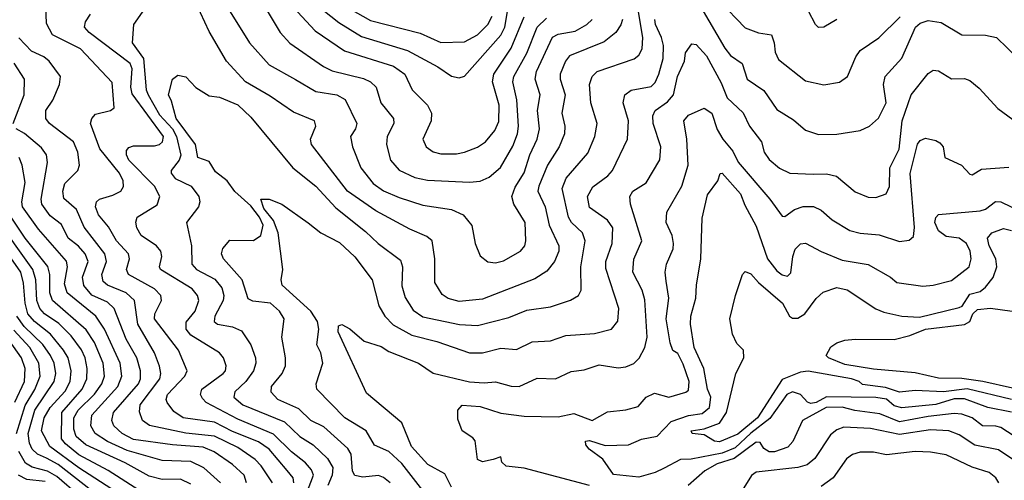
# Model space of a CAD drawing. Extents: x 1308313 to 1441400, y 959662 to 1036319.
# Tile 340 of 656: x 1365658 to 1369438, y 999555 to 1001324. Entities that reach past the tile are written whole.
import ezdxf

# ---------------------------------------------------------------- set-up
doc = ezdxf.new("R2010")
doc.units = 0

msp = doc.modelspace()

# ---------------------------------------------------------------- linework, layer by layer
at = {"layer": '0CON10XD'}
for points in [[(1366710.4, 999545), (1366707, 999565), (1366685, 999593.2), (1366615.1, 999675.1), (1366575, 999703.2), (1366475, 999742.2), (1366405, 999778.8), (1366285, 999794.5), (1366249.6, 999819.6), (1366223.5, 999853.5), (1366220, 999865), (1366225.2, 999885), (1366291.9, 999955), (1366300.9, 999975), (1366266.9, 1000055), (1366175.3, 1000175), (1366176.3, 1000195), (1366201.8, 1000245), (1366199.3, 1000265), (1366175, 1000289.8), (1366075.9, 1000345), (1366067.2, 1000365), (1366079.7, 1000405), (1366075.9, 1000425), (1366029.3, 1000475), (1365998.4, 1000528.4), (1365960.9, 1000575), (1365949.2, 1000605), (1365952.1, 1000625), (1365964.4, 1000635), (1366015, 1000649.4), (1366045.6, 1000665), (1366056.4, 1000683.6), (1366054.7, 1000704.7), (1366040.5, 1000735), (1365965, 1000827.7), (1365930, 1000925), (1365934.5, 1000945), (1365948.5, 1000961.5), (1366006.7, 1000975), (1366020, 1000985), (1366012.9, 1001082.9), (1365891.8, 1001211.8), (1365783.8, 1001265), (1365761.2, 1001308.8), (1365757.1, 1001415)], [(1368242.3, 1001425), (1368364.9, 1001214.9), (1368386.5, 1001186.5), (1368430.9, 1001155), (1368450.8, 1001095), (1368515, 1001052.3), (1368565, 1000978.9), (1368629.1, 1000939.1), (1368675, 1000900), (1368725, 1000882.3), (1368795, 1000884.6), (1368885, 1000898.5), (1368920.8, 1000915), (1368955, 1000945.6), (1368984.7, 1001005), (1368973.6, 1001075), (1368980.4, 1001105), (1369044.1, 1001175.9), (1369096.3, 1001295), (1369115, 1001310.5), (1369145, 1001320.3), (1369195, 1001313.3), (1369275.3, 1001265.3), (1369365, 1001264.7), (1369408, 1001255), (1369535, 1001131.9)], [(1368344.6, 1001394.6), (1368443, 1001293), (1368493.6, 1001273.6), (1368544, 1001265), (1368554.1, 1001235), (1368558.5, 1001198.5), (1368571.2, 1001171.2), (1368675, 1001089.5), (1368745, 1001073.3), (1368805, 1001084.4), (1368835.6, 1001105), (1368868.3, 1001181.7), (1368885, 1001205.5), (1368955.7, 1001254.3), (1369037.5, 1001335)], [(1366136.8, 1001365), (1366094.7, 1001305.3), (1366089.1, 1001235), (1366132.4, 1001175), (1366143.7, 1001055), (1366150.5, 1001035), (1366195, 1000957.9), (1366243.9, 1000905), (1366259.6, 1000875), (1366277, 1000803), (1366270.4, 1000785), (1366239.5, 1000745), (1366239.1, 1000735), (1366254.6, 1000714.6), (1366315.4, 1000685), (1366346.1, 1000645), (1366349.2, 1000625), (1366343.8, 1000605), (1366297.5, 1000545), (1366317.3, 1000455), (1366318.7, 1000385), (1366336.8, 1000365), (1366407, 1000327), (1366434.1, 1000294.1), (1366441.4, 1000265), (1366438.9, 1000245), (1366407.5, 1000185), (1366404.6, 1000165), (1366417.5, 1000155), (1366475, 1000144.2), (1366509, 1000129), (1366545.2, 1000075.2), (1366563.6, 1000025), (1366564.2, 1000005), (1366554.8, 999975), (1366526.1, 999935), (1366484, 999895), (1366479.7, 999875), (1366515, 999844.8), (1366675, 999780.2), (1366733.6, 999723.6), (1366785, 999690.9), (1366839.3, 999639.3), (1366859.8, 999605), (1366856.8, 999575), (1366841.3, 999535)], [(1367079.7, 999545), (1367055, 999566.3), (1367035, 999574.3), (1366975, 999567.5), (1366944.3, 999574.3), (1366935, 999590), (1366930.6, 999655), (1366917.7, 999677.7), (1366825, 999760.8), (1366775, 999785.3), (1366729.3, 999829.3), (1366648.2, 999865), (1366623.1, 999893.1), (1366624.6, 999915), (1366665.4, 999965), (1366678.2, 999995), (1366678.7, 1000025), (1366664.1, 1000105), (1366672.7, 1000175), (1366655.5, 1000205), (1366620, 1000235), (1366553, 1000243), (1366535, 1000251.8), (1366512.2, 1000325), (1366440.8, 1000405), (1366431.9, 1000425), (1366438.2, 1000445), (1366465, 1000476.7), (1366555, 1000475.4), (1366583.1, 1000495), (1366592.1, 1000535), (1366577.9, 1000565), (1366545, 1000608.6), (1366483.8, 1000663.8), (1366453.8, 1000705), (1366409.6, 1000739.6), (1366385, 1000779.1), (1366341.2, 1000795), (1366332.8, 1000845), (1366258.8, 1000945), (1366240.8, 1001010.8), (1366228.5, 1001035), (1366244.2, 1001095), (1366265, 1001110.8), (1366295, 1001104), (1366333.6, 1001063.6), (1366385, 1001031.4), (1366425, 1001025.8), (1366495, 1000997.1), (1366545, 1000950), (1366706.2, 1000755), (1366794.7, 1000685), (1366871.4, 1000601.4), (1366985, 1000510.9), (1367034.6, 1000465), (1367120.2, 1000400.2), (1367127.5, 1000375), (1367125, 1000302.5), (1367137.1, 1000257.1), (1367168.6, 1000208.6), (1367205, 1000182.6), (1367346.4, 1000153.6), (1367415, 1000150), (1367535, 1000180), (1367605, 1000208.6), (1367695, 1000221.8), (1367772.7, 1000247.3), (1367802.9, 1000265), (1367812.9, 1000285), (1367812.4, 1000375), (1367829.1, 1000475), (1367818.7, 1000505), (1367775.8, 1000545), (1367764.2, 1000565), (1367740, 1000675), (1367755.9, 1000715), (1367839.3, 1000810.7), (1367866.4, 1000875), (1367875.3, 1000925), (1367850.8, 1001005), (1367844.7, 1001075), (1367855.4, 1001105), (1367875, 1001125.3), (1368016.3, 1001173.7), (1368035, 1001187.8), (1368047.6, 1001212.4), (1368050.3, 1001255), (1368028.4, 1001385)], [(1367971.7, 1001325), (1367966, 1001304), (1367946.8, 1001275), (1367901.1, 1001238.9), (1367769.1, 1001185), (1367752.6, 1001165), (1367733, 1001115), (1367732.2, 1001095), (1367752.4, 1001035), (1367738.9, 1000965), (1367750.3, 1000915), (1367749.7, 1000885), (1367729.2, 1000835), (1367684.3, 1000765), (1367650.2, 1000685), (1367647.1, 1000665), (1367675.2, 1000605), (1367691, 1000535), (1367727.9, 1000455), (1367727.5, 1000435), (1367711.3, 1000395), (1367681.2, 1000358.8), (1367635, 1000329.3), (1367435, 1000250.2), (1367345, 1000241.4), (1367302.7, 1000252.7), (1367279.1, 1000269.1), (1367251.8, 1000315), (1367252, 1000405), (1367240.9, 1000475), (1367220.9, 1000490.9), (1367155, 1000519.3), (1367025, 1000589.5), (1366916.4, 1000665), (1366778.5, 1000845), (1366774.6, 1000865), (1366794.6, 1000915), (1366789.4, 1000935), (1366708.3, 1000968.3), (1366619.8, 1001029.8), (1366524.7, 1001085), (1366451.6, 1001165), (1366385, 1001277.9), (1366335, 1001385.7)], [(1366446.2, 1001385), (1366540, 1001235), (1366615, 1001150.7), (1366716.2, 1001093.8), (1366795, 1001048.4), (1366875.7, 1001035.7), (1366907.1, 1001017.1), (1366952.7, 1000925), (1366947.5, 1000905), (1366927.7, 1000875), (1366935.3, 1000835), (1366967.1, 1000755), (1367014.8, 1000694.8), (1367055, 1000666.6), (1367115, 1000641.1), (1367205, 1000611.8), (1367315, 1000595.3), (1367360.6, 1000575), (1367393.7, 1000533.7), (1367406.9, 1000465), (1367425, 1000416.7), (1367454.4, 1000394.4), (1367485, 1000390.5), (1367515, 1000397.3), (1367580, 1000435), (1367596.5, 1000455), (1367601.2, 1000475), (1367597.8, 1000545), (1367555.2, 1000615.2), (1367547.4, 1000645), (1367559.5, 1000680.5), (1367595, 1000735.5), (1367615.7, 1000805), (1367643.9, 1000865), (1367653.4, 1000905), (1367645.2, 1000975), (1367655.3, 1001035), (1367637, 1001095), (1367642.4, 1001125), (1367703.6, 1001256.4), (1367725, 1001268.1), (1367790.7, 1001279.3), (1367834.6, 1001305), (1367855.2, 1001324.8)], [(1366603.6, 1001363.6), (1366657.3, 1001275), (1366695, 1001233.8), (1366824.5, 1001144.5), (1366857.6, 1001127.6), (1366978, 1001098), (1367004.8, 1001084.8), (1367026.9, 1001065), (1367044.8, 1001004.8), (1367093.3, 1000945), (1367094, 1000925), (1367068.4, 1000875), (1367065.9, 1000845), (1367081.8, 1000785), (1367115, 1000745.4), (1367175, 1000717.9), (1367223, 1000707), (1367385, 1000699.7), (1367425, 1000704), (1367460.5, 1000719.5), (1367503.7, 1000756.3), (1367551.3, 1000838.7), (1367568.7, 1000885), (1367573, 1000915), (1367565.9, 1001015.9), (1367551.6, 1001085), (1367554.8, 1001105), (1367604.9, 1001195.1), (1367644.5, 1001295.5), (1367680.1, 1001329.9)], [(1366723.7, 1001353.7), (1366791.6, 1001281.6), (1366905, 1001204.8), (1367092.2, 1001145), (1367136, 1001115), (1367164.3, 1001054.3), (1367222.9, 1000995), (1367238.5, 1000965), (1367237.9, 1000935), (1367205.6, 1000865), (1367218.6, 1000835), (1367245, 1000816.4), (1367275, 1000809.2), (1367335, 1000808.8), (1367366, 1000815), (1367415, 1000833.8), (1367446.5, 1000855), (1367482, 1000898), (1367497.6, 1000932.4), (1367498.1, 1000995), (1367473.3, 1001085), (1367478.1, 1001115), (1367545.2, 1001215), (1367595.1, 1001334.9)], [(1366821.6, 1001361.6), (1366882.5, 1001312.5), (1366969.5, 1001259.5), (1367146, 1001206), (1367262.6, 1001142.6), (1367315, 1001107.3), (1367345, 1001100), (1367365, 1001106.9), (1367505, 1001264.2), (1367519.8, 1001295), (1367530.3, 1001355)], [(1366925, 1001365.2), (1367005, 1001320.5), (1367195, 1001272.1), (1367275, 1001236.2), (1367365, 1001239.3), (1367415.3, 1001265), (1367455, 1001304.7), (1367472.2, 1001337.8)], [(1368795.4, 1001324.6), (1368745.5, 1001294.5), (1368725, 1001294.3), (1368712.5, 1001305), (1368686.7, 1001356.7)], [(1366758.8, 999505), (1366785.2, 999575), (1366778.4, 999595), (1366755, 999622.5), (1366701, 999665), (1366632.6, 999732.6), (1366495, 999789.4), (1366374.2, 999854.2), (1366359.2, 999869.3), (1366352.3, 999885), (1366356.8, 999905), (1366438.5, 999965), (1366447.3, 999975), (1366450.4, 999995), (1366440.4, 1000025), (1366424.5, 1000045), (1366315, 1000112.8), (1366297, 1000135), (1366297, 1000163), (1366330.8, 1000205), (1366345.3, 1000245), (1366340.6, 1000265), (1366319.8, 1000289.8), (1366198.7, 1000365), (1366194.7, 1000375), (1366202.9, 1000415), (1366199.7, 1000435), (1366183.4, 1000455), (1366124.1, 1000495), (1366107.5, 1000525), (1366103.2, 1000546.8), (1366109.1, 1000565), (1366185, 1000612.9), (1366195.3, 1000645), (1366175.2, 1000685), (1366077, 1000785), (1366067.5, 1000805), (1366068.4, 1000821.6), (1366076.9, 1000833.1), (1366095, 1000840), (1366175, 1000838.9), (1366195, 1000844.1), (1366206.5, 1000855), (1366209.4, 1000875), (1366089.3, 1001039.3), (1366083.8, 1001065), (1366089.2, 1001135), (1366082, 1001155), (1365924, 1001275), (1365906.7, 1001295), (1365910.7, 1001315), (1365929.7, 1001345)], [(1367214.1, 999505), (1367125, 999619.4), (1367075, 999665.3), (1367020.5, 999690.5), (1366987.5, 999745), (1366906.1, 999795), (1366798.8, 999905), (1366796.2, 999925), (1366821.6, 1000005), (1366814.3, 1000044.3), (1366798.2, 1000075), (1366805.6, 1000135), (1366801.1, 1000165), (1366775, 1000205.2), (1366665.4, 1000305), (1366661.5, 1000325), (1366668.1, 1000365), (1366649.5, 1000505), (1366632.6, 1000552.6), (1366595, 1000598.8), (1366583.8, 1000635), (1366615, 1000634.3), (1366664, 1000615), (1366765, 1000544.3), (1366813.8, 1000505), (1366885, 1000467.7), (1366945, 1000413.2), (1367010.8, 1000325), (1367036.2, 1000225), (1367060, 1000185), (1367091.7, 1000151.7), (1367162.6, 1000112.6), (1367258.7, 1000088.7), (1367385, 1000044.7), (1367435, 1000044.7), (1367505, 1000062.6), (1367565, 1000057.1), (1367625, 1000086.8), (1367695, 1000090.4), (1367755, 1000111.6), (1367865, 1000119.1), (1367930, 1000135), (1367954.1, 1000165.9), (1367957.8, 1000215), (1367908.1, 1000368.1), (1367908.6, 1000395), (1367931.7, 1000465), (1367935.3, 1000525), (1367914.4, 1000554.4), (1367845, 1000602.7), (1367837.5, 1000645), (1367857.7, 1000682.3), (1367915.5, 1000724.5), (1367934.1, 1000745), (1367991.8, 1000865), (1367994.8, 1000935), (1367974, 1001005), (1367980.5, 1001035), (1368005, 1001052.7), (1368082.3, 1001067.7), (1368097.2, 1001082.8), (1368111.7, 1001115), (1368127.5, 1001175), (1368129.3, 1001225), (1368122.3, 1001255), (1368098.3, 1001305), (1368095.9, 1001325)], [(1365887.3, 1000765), (1365880.7, 1000815), (1365863.7, 1000855), (1365772.7, 1000925), (1365758, 1000945), (1365758.7, 1000975), (1365784.8, 1001015.2), (1365811.1, 1001075), (1365814.4, 1001105), (1365771.2, 1001165), (1365750.9, 1001180.9), (1365702.8, 1001202.8), (1365655, 1001253.9)], [(1367315, 999529.4), (1367289.8, 999579.8), (1367225, 999615.3), (1367161.6, 999685), (1367125, 999775.4), (1366989.4, 999889.4), (1366880.7, 1000125), (1366881.2, 1000148.8), (1366895, 1000152.9), (1366925, 1000137.3), (1366980, 1000090), (1367045, 1000069.4), (1367075, 1000050), (1367189.4, 1000005), (1367245, 999966.4), (1367385, 999933.3), (1367440.8, 999929.2), (1367485, 999933.1), (1367545, 999916.9), (1367575, 999915.8), (1367645, 999946.9), (1367715, 999945.4), (1367775, 999972.5), (1367825, 999979.6), (1367881.9, 999998.1), (1367955, 999987.1), (1367985, 999990.9), (1368015.8, 1000004.2), (1368035.8, 1000024.2), (1368057.5, 1000065), (1368066.2, 1000105), (1368058.3, 1000248.3), (1368046.9, 1000285), (1368011.4, 1000355), (1368016.1, 1000403.9), (1368046.4, 1000475), (1368002.2, 1000615), (1368000, 1000645), (1368011.9, 1000665), (1368062.4, 1000697.6), (1368114.7, 1000785.3), (1368118.6, 1000835), (1368089.5, 1000925), (1368088, 1000955), (1368097.1, 1000975), (1368145, 1001008.2), (1368168, 1001035), (1368183.1, 1001105), (1368209.4, 1001165), (1368213.4, 1001196.6), (1368238.8, 1001231.2), (1368255, 1001228.2), (1368295, 1001184.5), (1368351.3, 1001081.3), (1368373.5, 1001023.5), (1368435.6, 1000965.6), (1368459.3, 1000915), (1368506.2, 1000855), (1368516.1, 1000815), (1368535, 1000786.4), (1368575, 1000753.6), (1368614.7, 1000734.7), (1368705, 1000731.1), (1368755, 1000732.3), (1368793.3, 1000723.3), (1368865, 1000663.3), (1368915, 1000641.8), (1368945, 1000640.5), (1368984.6, 1000655.4), (1368997, 1000683), (1368998.4, 1000755), (1369033.9, 1000826.1), (1369045.8, 1000935), (1369080, 1001035), (1369145, 1001117.1), (1369165, 1001129.4), (1369185, 1001127.1), (1369235, 1001097.3), (1369285, 1001097.5), (1369305, 1001090.6), (1369341.1, 1001061.1), (1369413.3, 1000983.3), (1369470.8, 1000940.8)], [(1365632.5, 1000925), (1365674.8, 1001035), (1365676.3, 1001095), (1365636.8, 1001156.8)], [(1367475, 999635.6), (1367435, 999625.6), (1367415.5, 999635.5), (1367406.3, 999706.3), (1367397.9, 999717.9), (1367356.7, 999745), (1367340.3, 999790.3), (1367340, 999825), (1367356.9, 999843.1), (1367425, 999838.6), (1367505, 999813.5), (1367595, 999802), (1367725, 999798.6), (1367785, 999811.4), (1367855, 999784.7), (1367915, 999817.9), (1367985, 999825.4), (1368031.9, 999838.1), (1368063.3, 999875), (1368095, 999890), (1368150, 999875), (1368215, 999893.1), (1368225, 999901.9), (1368227.7, 999935), (1368205, 1000000.8), (1368185, 1000042.5), (1368165, 1000053.8), (1368155, 1000083.3), (1368140, 1000175), (1368150, 1000255), (1368139.4, 1000319.4), (1368135.3, 1000354.7), (1368140.4, 1000385), (1368166.1, 1000443.9), (1368168.2, 1000465), (1368162.4, 1000495), (1368140, 1000545), (1368142.8, 1000585), (1368199.6, 1000685), (1368223.8, 1000765), (1368218.4, 1000865), (1368207.1, 1000935), (1368225, 1000956.9), (1368285, 1000984.4), (1368315.3, 1000965.3), (1368335, 1000902.5), (1368356.8, 1000865), (1368395, 1000818.8), (1368416.6, 1000776.6), (1368537.8, 1000635), (1368585, 1000570), (1368595, 1000568.6), (1368632.9, 1000595), (1368665, 1000606.4), (1368705, 1000605.9), (1368735, 1000591.8), (1368777.5, 1000555), (1368845, 1000514.7), (1368885, 1000504.2), (1368957.3, 1000497.3), (1369035, 1000472.1), (1369072.2, 1000477.8), (1369088.8, 1000491.2), (1369093.6, 1000526.4), (1369076.3, 1000733.7), (1369105, 1000845.6), (1369115, 1000860.5), (1369135, 1000869.4), (1369175, 1000860.5), (1369190.5, 1000850.5), (1369202.5, 1000835), (1369209.4, 1000795), (1369273.3, 1000765), (1369305, 1000730), (1369315, 1000728), (1369350.2, 1000749.8), (1369455, 1000757.3)], [(1366529, 999545), (1366520, 999575), (1366475, 999616.2), (1366404.7, 999665), (1366362.4, 999682.4), (1366245, 999691), (1366095, 999711.6), (1366050.6, 999735), (1366018.8, 999765), (1366011.1, 999785), (1366017.5, 999815), (1366114.1, 999925), (1366122, 999945), (1366122.1, 999975), (1366107, 1000025), (1366066.5, 1000096.5), (1366020.7, 1000215), (1365995, 1000238.7), (1365935, 1000265.6), (1365903.7, 1000303.7), (1365898.4, 1000335), (1365920.2, 1000395), (1365909.2, 1000425), (1365883.7, 1000453.7), (1365843.9, 1000485), (1365818, 1000538), (1365775, 1000570.5), (1365743.3, 1000615), (1365740.4, 1000635), (1365764.7, 1000775), (1365761.1, 1000805), (1365741.4, 1000831.4), (1365676.2, 1000886.2), (1365643.8, 1000905)], [(1366428.4, 999545), (1366365, 999602.6), (1366315, 999627.8), (1366205, 999631), (1366070.1, 999670.1), (1365994.4, 999704.4), (1365948.1, 999735), (1365931.2, 999765), (1365934.8, 999805), (1366035.1, 999914.9), (1366050.2, 999955), (1366043.8, 1000005), (1365983.1, 1000135), (1365950.2, 1000185), (1365840.4, 1000275), (1365829.7, 1000309.7), (1365840.9, 1000375), (1365836.8, 1000396.8), (1365729.6, 1000519.6), (1365668.4, 1000605), (1365666.2, 1000625), (1365678.1, 1000698.1), (1365666.7, 1000765), (1365655.2, 1000795)], [(1366628.8, 999545), (1366585, 999611.4), (1366561.9, 999635), (1366495, 999681.8), (1366405.3, 999725.3), (1366295, 999736.6), (1366155.5, 999765.5), (1366128.8, 999785), (1366117.8, 999817.8), (1366120.4, 999845), (1366195.2, 999945), (1366199.4, 999965), (1366193.9, 999993.9), (1366175.6, 1000045), (1366111.9, 1000155), (1366099, 1000245), (1366066.6, 1000275), (1365994.6, 1000305), (1365978.1, 1000318.1), (1365973.3, 1000345), (1365991.1, 1000395), (1365984.1, 1000425), (1365905, 1000526.8), (1365876.2, 1000595), (1365826.7, 1000636.8), (1365823.8, 1000665), (1365830.8, 1000695), (1365881.2, 1000745), (1365887.3, 1000765)], [(1368131.7, 999601.7), (1368097.5, 999585), (1368035, 999566.9), (1367937.8, 999577.8), (1367896.9, 999636.9), (1367844, 999675), (1367831.4, 999691.4), (1367830, 999705), (1367845, 999708), (1367905, 999689), (1367995, 999691.1), (1368045, 999713), (1368105, 999724.8), (1368159.2, 999780.8), (1368225, 999803.7), (1368278.3, 999811.7), (1368305.6, 999835), (1368311.6, 999875), (1368298.7, 999905), (1368284.8, 999985), (1368246.6, 1000065), (1368232.5, 1000155), (1368234.8, 1000185.2), (1368253.6, 1000255), (1368255.8, 1000305), (1368272.6, 1000405), (1368278.1, 1000561.9), (1368298.8, 1000651.2), (1368338.5, 1000705), (1368346.7, 1000733.3), (1368355, 1000734), (1368425.2, 1000655), (1368441.2, 1000611.2), (1368485, 1000530.5), (1368529, 1000405), (1368565, 1000360), (1368585, 1000344.2), (1368605, 1000338.8), (1368618.2, 1000351.8), (1368625.8, 1000415), (1368635, 1000442.2), (1368655, 1000463.6), (1368675, 1000465.4), (1368735, 1000433.1), (1368815, 1000400.7), (1368915, 1000384.2), (1369000.8, 1000335), (1369025, 1000314.5), (1369125, 1000300), (1369164.6, 1000304.6), (1369235, 1000322.5), (1369303.3, 1000375), (1369311.1, 1000405), (1369306.8, 1000435), (1369292.2, 1000465), (1369264.8, 1000484.8), (1369215, 1000491.1), (1369185, 1000513.3), (1369170.9, 1000545), (1369175, 1000564), (1369184.6, 1000575.4), (1369345, 1000589.5), (1369365, 1000596.4), (1369404.5, 1000625.5), (1369425, 1000624.8), (1369625, 1000526.7)], [(1366115, 999517.4), (1365997.1, 999592.9), (1365885, 999653.3), (1365833.1, 999695), (1365817.8, 999715), (1365819.9, 999815), (1365897.5, 999905), (1365915.2, 999945), (1365917.2, 999985), (1365908.8, 1000025), (1365895, 1000055.8), (1365855, 1000109.8), (1365807.4, 1000157.4), (1365752.6, 1000195), (1365734.5, 1000215), (1365723.7, 1000245), (1365720.1, 1000325), (1365708.1, 1000365), (1365564.1, 1000565)], [(1366315, 999540), (1366275, 999559.4), (1366205, 999558.1), (1366155, 999571.1), (1366062.4, 999622.4), (1365911.2, 999691.2), (1365875, 999723.8), (1365865, 999751.2), (1365865.5, 999795), (1365882.5, 999825), (1365944.6, 999885.4), (1365973.4, 999925), (1365983.2, 999955), (1365978.1, 1000005), (1365945, 1000084.1), (1365913.4, 1000133.4), (1365783.3, 1000245), (1365772.9, 1000275), (1365773.4, 1000345), (1365765.9, 1000375.9), (1365678.4, 1000485), (1365612.3, 1000585)], [(1366029.9, 999509.9), (1365885, 999603.6), (1365773.2, 999685), (1365741.2, 999745), (1365751.8, 999795), (1365774.9, 999835), (1365832.1, 999897.9), (1365851.8, 999935), (1365855.5, 999975), (1365843.2, 1000025), (1365826.2, 1000055), (1365776, 1000116), (1365714.2, 1000165), (1365689.6, 1000195), (1365678.1, 1000235), (1365672.4, 1000312.4), (1365661.6, 1000355), (1365527.8, 1000545)], [(1369112.1, 1000182.1), (1369265, 1000218.5), (1369275.6, 1000224.4), (1369305, 1000269.7), (1369345, 1000280), (1369365, 1000297.2), (1369395, 1000334.4), (1369409, 1000375), (1369405.7, 1000405), (1369379.5, 1000455), (1369373.3, 1000485), (1369390, 1000505), (1369435, 1000522.3), (1369465, 1000514.7)], [(1369465.6, 999865.6), (1369295, 999906), (1369205, 999894.3), (1369095, 999900), (1369035, 999893), (1368981.2, 999911.2), (1368893.3, 999923.3), (1368880, 999935), (1368850.8, 999945), (1368685.2, 999974.8), (1368655, 999970), (1368585, 999942.9), (1368490.5, 999795), (1368415, 999732.2), (1368345, 999703.4), (1368325.3, 999705.3), (1368285, 999729.2), (1368240, 999735), (1368236.2, 999745), (1368285, 999753.1), (1368344.9, 999775.1), (1368371.7, 999815), (1368406.6, 999965), (1368437.9, 1000025), (1368437.1, 1000055), (1368410.9, 1000080.9), (1368393.9, 1000116.1), (1368384.3, 1000175), (1368405.8, 1000265), (1368432.5, 1000345), (1368443, 1000357), (1368465, 1000348.5), (1368494.2, 1000314.2), (1368586.7, 1000235), (1368613.6, 1000185), (1368625, 1000177.5), (1368645, 1000177.5), (1368672.2, 1000195), (1368716.1, 1000253.9), (1368742.3, 1000277.7), (1368795, 1000295.3), (1368835, 1000286), (1368945, 1000213.5), (1368975, 1000200.8), (1369044.8, 1000184.8), (1369112.1, 1000182.1)], [(1365934.2, 999514.2), (1365805.5, 999615.5), (1365760.3, 999640.3), (1365725.9, 999655.9), (1365705.2, 999675), (1365695, 999697.8), (1365690.1, 999735), (1365716, 999824), (1365790.5, 999935), (1365796.4, 999965), (1365789.9, 1000005), (1365776.6, 1000035), (1365746.5, 1000076.5), (1365675, 1000145.5), (1365646.3, 1000185)], [(1369468.7, 999908.7), (1369355, 999934.1), (1369275, 999945.7), (1369185, 999946.9), (1369095, 999968.4), (1368935, 999982.2), (1368825, 999999.6), (1368762.5, 1000025), (1368753.8, 1000035), (1368772.3, 1000067.7), (1368795, 1000083.3), (1368825, 1000093.8), (1368865, 1000097.1), (1369015, 1000096.4), (1369075, 1000111.4), (1369135, 1000136.1), (1369285, 1000153), (1369305.1, 1000164.9), (1369316.7, 1000195), (1369335, 1000210.6), (1369385, 1000215.9), (1369467.5, 1000205)], [(1365639.2, 999855), (1365675.9, 999935), (1365678.6, 999985), (1365665, 1000025.8), (1365565.4, 1000165.4)], [(1365646, 999735), (1365678.1, 999841.9), (1365716.1, 999903.9), (1365735.7, 999955), (1365731.1, 1000005), (1365696.4, 1000065), (1365635, 1000131.3)], [(1369465, 999817.4), (1369375, 999834.6), (1369285, 999868.4), (1369245, 999868.1), (1369175, 999846.3), (1369045, 999833.1), (1369015, 999841.1), (1368985, 999866.4), (1368945, 999873.6), (1368755, 999875.8), (1368715, 999853.9), (1368695, 999850), (1368681.9, 999855), (1368656, 999885), (1368625, 999894.5), (1368603.3, 999885), (1368537.6, 999792.4), (1368464.3, 999735.7), (1368405, 999680.2), (1368355, 999659.8), (1368235, 999636.7), (1368195, 999634.7), (1368131.7, 999601.7)], [(1369504.8, 999705), (1369425, 999757.6), (1369405, 999763.5), (1369354.3, 999764.3), (1369313.8, 999795), (1369275, 999809.3), (1369245, 999811.6), (1369145, 999800.5), (1369035, 999779.8), (1368960.2, 999810.2), (1368863.7, 999823.7), (1368815, 999835.9), (1368753.3, 999835), (1368662.7, 999785), (1368626, 999704), (1368606.9, 999683.1), (1368555, 999664.7), (1368535, 999664.6), (1368515, 999677.5), (1368500.9, 999700.9), (1368485, 999702), (1368400.6, 999639.4), (1368335, 999618.2), (1368288.4, 999591.6), (1368224.1, 999535.9)], [(1369497.6, 999617.6), (1369415, 999672.6), (1369325, 999690.2), (1369265, 999729.5), (1369225, 999745.2), (1369155, 999749), (1369035, 999731.1), (1368923.5, 999753.5), (1368821.1, 999758.9), (1368795, 999749.3), (1368770.5, 999729.5), (1368711, 999639), (1368680.5, 999615), (1368645, 999603.8), (1368485, 999586.7), (1368466.8, 999573.2), (1368425, 999505.4)], [(1365885.8, 999495), (1365800.4, 999570.4), (1365765, 999590.9), (1365705, 999606.3), (1365680.5, 999620.5), (1365655, 999666.1)], [(1369416.2, 999545), (1369405.2, 999565.2), (1369380, 999585), (1369315, 999606.2), (1369215, 999652.4), (1369155, 999663.2), (1369095, 999665.2), (1368985, 999652.5), (1368935, 999663.5), (1368885, 999663.4), (1368855, 999653.8), (1368831.8, 999638.2), (1368780.9, 999565), (1368735, 999531.6)], [(1367845, 999535.7), (1367595, 999601.2), (1367525, 999609.1), (1367509.2, 999625), (1367505, 999645.7), (1367475, 999635.6)], [(1365755, 999550.3), (1365685, 999557.7), (1365653.6, 999575)]]:
    msp.add_lwpolyline(points, dxfattribs=at)

doc.saveas('drawing.dxf')
